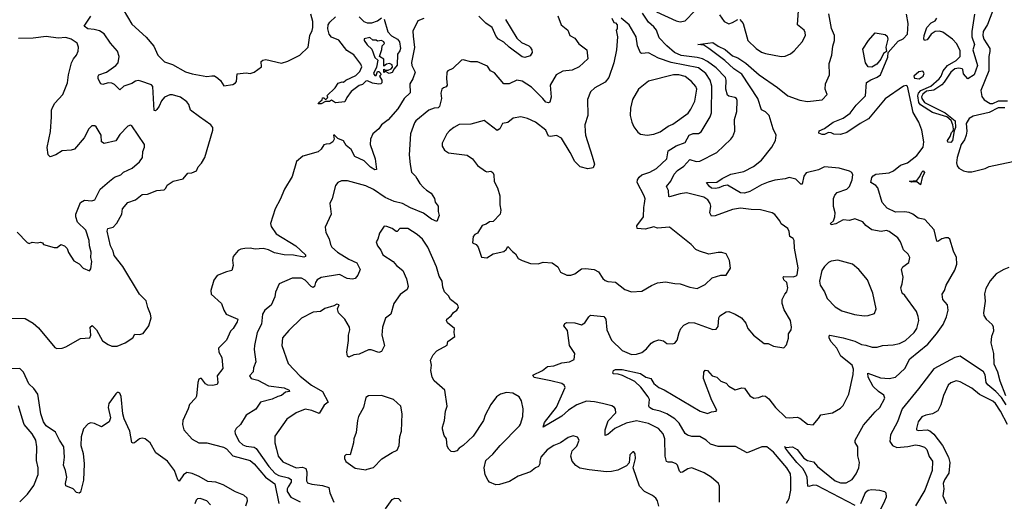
# Model space of a CAD drawing. Extents: x 2056909 to 2160450, y 827444 to 1016825.
# Tile 413 of 501: x 2106783 to 2114271, y 974300 to 977964. Entities that reach past the tile are written whole.
import ezdxf

# ---------------------------------------------------------------- set-up
doc = ezdxf.new("R2010")
doc.units = 0

msp = doc.modelspace()

# ---------------------------------------------------------------- linework, layer by layer
at = {"layer": '0CON10XD'}
for points in [[(2114285, 978241.9), (2114245, 978237.5), (2114235, 978220), (2114217.3, 978145), (2114214.6, 978105.4), (2114201.1, 978065), (2114182.9, 978035), (2114142.3, 977927.7), (2114109.6, 977875), (2114108.2, 977845), (2114115.8, 977815.7), (2114161.8, 977745), (2114161.2, 977721.2), (2114153.9, 977683.9), (2114152.8, 977575), (2114093.9, 977425), (2114100.8, 977380.8), (2114117.5, 977355), (2114165, 977327.2), (2114185, 977327.4), (2114227.2, 977347.2), (2114295, 977347.5)], [(2106665, 975692.9), (2106825, 975690), (2106885.3, 975655.3), (2106925, 975619.4), (2107051.2, 975471.2), (2107065, 975462.5), (2107105, 975465.5), (2107135, 975476.2), (2107245, 975538.5), (2107315.5, 975544.5), (2107323.8, 975565), (2107320, 975625), (2107335, 975636.7), (2107366.9, 975605), (2107412.4, 975522.4), (2107455, 975493.1), (2107485, 975481.9), (2107525, 975481.9), (2107584.5, 975505.5), (2107643.8, 975545), (2107658.3, 975571.7), (2107695, 975569.4), (2107723.2, 975576.8), (2107765.6, 975635), (2107782.5, 975695), (2107778.9, 975725), (2107757.1, 975775), (2107745, 975825.8), (2107694.4, 975875), (2107566.3, 976086.3), (2107501.2, 976171.2), (2107493.4, 976203.4), (2107473.3, 976245), (2107449.4, 976355), (2107452.9, 976375), (2107494.5, 976385.5), (2107522.8, 976417.2), (2107560, 976485), (2107566, 976525), (2107605, 976572.9), (2107663.8, 976595), (2107713.3, 976635), (2107755, 976637.5), (2107825, 976664.5), (2107880.7, 976669.3), (2107895, 976682.5), (2107905.7, 976705), (2107951.2, 976735), (2108025, 976752.8), (2108063, 976797), (2108091.2, 976798.8), (2108128, 976815), (2108140, 976845), (2108165, 976872), (2108191.4, 976915), (2108252.8, 977125), (2108251.1, 977145), (2108236.9, 977165), (2108151.2, 977225), (2108082.5, 977275), (2108068.5, 977318.5), (2108055, 977339.4), (2108006.2, 977375), (2107945, 977391.8), (2107925, 977392.1), (2107884.3, 977375), (2107861.9, 977348.1), (2107845, 977307.5), (2107825, 977281.2), (2107815, 977270), (2107805, 977274), (2107795.3, 977455.3), (2107785, 977467.5), (2107705, 977496.9), (2107685, 977500.9), (2107665, 977496.7), (2107635, 977477.8), (2107575, 977458.8), (2107545, 977431.2), (2107505, 977470), (2107485, 977481.4), (2107455, 977483.5), (2107415, 977471.4), (2107400, 977475), (2107380, 977515), (2107378.6, 977535), (2107384.3, 977545), (2107443.8, 977566.2), (2107514.7, 977615.3), (2107531.5, 977635), (2107539.2, 977685), (2107526, 977725), (2107473.3, 977785), (2107425.9, 977855.9), (2107390.5, 977880.5), (2107349.2, 977889.2), (2107301.2, 977895), (2107272.5, 977915), (2107325, 977990)], [(2107570.8, 978040.8), (2107635, 977929.2), (2107745, 977832), (2107802.1, 977762.1), (2107834.4, 977695), (2107885, 977644.5), (2107945, 977622.8), (2108045, 977568.7), (2108095, 977551.5), (2108205, 977532.2), (2108245, 977538.1), (2108265, 977536.9), (2108290.2, 977520.2), (2108310.4, 977500.4), (2108335, 977460.8), (2108405, 977470), (2108425, 977483.3), (2108431.2, 977495), (2108438, 977552), (2108505, 977560.5), (2108535, 977554.4), (2108566.7, 977565), (2108621.2, 977605), (2108619.2, 977645), (2108633.2, 977656.8), (2108655, 977661.4), (2108775, 977632.9), (2108821.7, 977648.3), (2108913.3, 977695), (2108975.8, 977755), (2108988.9, 977845), (2109008.6, 977881.4), (2109013.5, 977905), (2109011.3, 977951.3), (2108997.1, 978005)], [(2110876.4, 977993.6), (2110901.9, 977925), (2110950.6, 977885), (2110965.8, 977845), (2111004.6, 977824.6), (2111035, 977780.6), (2111096.7, 977735), (2111104.3, 977665.7), (2111039.2, 977605), (2110985, 977580.4), (2110915, 977571.8), (2110864.3, 977545), (2110816.5, 977465), (2110825.6, 977375), (2110815, 977337.5), (2110805, 977331.2), (2110785, 977336), (2110760.4, 977365), (2110675, 977450), (2110605, 977495.5), (2110565, 977503.6), (2110505, 977477.3), (2110465.7, 977475.7), (2110395, 977560), (2110363.8, 977575), (2110340.9, 977610.9), (2110265, 977642.9), (2110215, 977644), (2110155, 977660), (2110142.7, 977657.3), (2110077.3, 977592.7), (2110040, 977575), (2110032.5, 977565), (2110028.9, 977515), (2110034.3, 977465), (2110026.5, 977453.5), (2110005, 977445.8), (2109994.3, 977435), (2109986.7, 977405), (2109990, 977365), (2109975, 977303.8), (2109965, 977294.3), (2109935, 977292.2), (2109894, 977276), (2109795, 977195.8), (2109785, 977180), (2109754.3, 977095), (2109746.1, 976936.1), (2109751.7, 976861.7), (2109763.8, 976805), (2109794.5, 976774.5), (2109804.4, 976755), (2109825, 976718.8), (2109855, 976686.7), (2109876.4, 976666.4), (2109913.3, 976645), (2109936.7, 976605), (2109943.8, 976575), (2109966, 976545), (2109966.1, 976506.1), (2109974, 976475), (2109955, 976430), (2109915, 976447.1), (2109855, 976493.6), (2109755, 976534), (2109695.2, 976565.2), (2109632.1, 976582.1), (2109561.3, 976611.3), (2109475, 976672.5), (2109415, 976700), (2109275, 976738.1), (2109230.9, 976739.1), (2109203.3, 976725), (2109185.9, 976704.1), (2109160.6, 976605), (2109142.9, 976565), (2109151.1, 976485), (2109106.9, 976385), (2109110.5, 976345), (2109136.1, 976296.1), (2109146, 976254), (2109157.1, 976235), (2109199.4, 976195), (2109285, 976141.6), (2109346.5, 976115), (2109373.1, 976065), (2109355, 976021.2), (2109335, 975995.8), (2109315, 975989.8), (2109274.8, 975994.8), (2109215, 976026), (2109076, 976004), (2109045.7, 975985), (2109033.1, 975965), (2109025.4, 975934.6), (2109015, 975928.1), (2109000.6, 975935), (2108955, 975982.5), (2108925, 975998.5), (2108855, 975998.1), (2108757.5, 975955), (2108729.5, 975890.5), (2108724.3, 975855), (2108695, 975792), (2108648.6, 975755), (2108628.9, 975725), (2108623, 975647), (2108587.8, 975585), (2108569.4, 975485), (2108566.9, 975455), (2108578.4, 975361.6), (2108560.6, 975315), (2108559.4, 975285), (2108530, 975255), (2108542.5, 975235), (2108595, 975222.7), (2108675, 975177.9), (2108795, 975163.5), (2108831.2, 975145), (2108836, 975135), (2108805, 975131.8), (2108775, 975105.4), (2108745, 975098.9), (2108702.8, 975077.2), (2108613.8, 975055), (2108578.8, 975001.2), (2108506, 974955), (2108461.2, 974885), (2108428.8, 974855), (2108420, 974835), (2108420.8, 974815), (2108453.1, 974755), (2108480.1, 974730.1), (2108505, 974719.7), (2108565, 974712.5), (2108582.3, 974702.3), (2108676.9, 974565), (2108725, 974513.1), (2108755, 974497.8), (2108828.4, 974478.4), (2108846.7, 974466.7), (2108847.5, 974445), (2108825, 974411.5), (2108816.1, 974395), (2108816.1, 974375), (2108845, 974332.1), (2108915, 974296.1)], [(2109555, 977969.2), (2109582.9, 977872.9), (2109611.2, 977841.2), (2109656.5, 977815), (2109672.3, 977795), (2109680, 977745), (2109675, 977726.2), (2109657.5, 977702.5), (2109655, 977617.5), (2109630, 977590), (2109615, 977561.2), (2109593.8, 977553.8), (2109565, 977570), (2109551.7, 977561.7), (2109551.7, 977588.3), (2109565, 977580), (2109585, 977580), (2109608.8, 977591.2), (2109617.5, 977602.5), (2109615, 977620), (2109595, 977630), (2109573, 977627), (2109551.7, 977611.7), (2109552.5, 977665), (2109520, 977685), (2109538.3, 977738.3), (2109540, 977765), (2109556.4, 977783.6), (2109552.5, 977795), (2109533.8, 977806.2), (2109505, 977800), (2109495, 977807.5), (2109468.3, 977808.3), (2109445, 977827.5), (2109401.7, 977818.3), (2109403.8, 977805), (2109425, 977773.3), (2109461.2, 977741.2), (2109485, 977677.5), (2109507, 977657), (2109496.4, 977603.6), (2109473.6, 977553.6), (2109485, 977540), (2109495, 977540), (2109505, 977570), (2109515, 977570), (2109528.3, 977558.3), (2109530, 977545), (2109520, 977535), (2109537.5, 977505), (2109537.5, 977485), (2109530, 977475), (2109515, 977472.5), (2109465, 977481.2), (2109429.3, 977499.3), (2109415, 977496.7), (2109389.2, 977470.8), (2109365, 977463.8), (2109305, 977418.8), (2109271.7, 977371.7), (2109255, 977339.2), (2109185, 977331.2), (2109155, 977352.5), (2109139.3, 977340.7), (2109108.3, 977341.7), (2109075, 977323.3), (2109053.8, 977325), (2109057.5, 977335), (2109082.5, 977355), (2109085, 977370), (2109095, 977370), (2109105, 977360), (2109115, 977360), (2109125, 977370), (2109127, 977377), (2109120, 977385), (2109183, 977447), (2109205, 977482.5), (2109235, 977492.5), (2109245, 977490), (2109262.5, 977505), (2109339.1, 977540.9), (2109370.9, 977569.1), (2109384, 977605), (2109377, 977627), (2109325, 977697.5), (2109270.5, 977730.5), (2109208.9, 977808.9), (2109155, 977830), (2109136.5, 977855), (2109125.8, 977895), (2109128.2, 977925), (2109141.5, 977945), (2109185.6, 977985)], [(2109365.5, 977985.5), (2109400.2, 977950.2), (2109425, 977940), (2109460.5, 977939.5), (2109503.8, 977955), (2109535, 977977.1)], [(2110477.5, 977965), (2110562.8, 977822.8), (2110599.6, 977789.6), (2110655.4, 977765.4), (2110666, 977755), (2110677.5, 977735), (2110680, 977715), (2110665, 977690), (2110625, 977676), (2110605, 977682.5), (2110505, 977755.5), (2110465, 977792.5), (2110425.7, 977815), (2110406.5, 977836.5), (2110375.3, 977905), (2110326.9, 977936.9), (2110275, 977991.5)], [(2112646.9, 974475), (2112645, 974508.8), (2112617.5, 974555), (2112515, 974673.3), (2112465, 974715.4), (2112426.7, 974715), (2112315, 974668.6), (2112226.3, 974716.3), (2112095, 974717.9), (2112035.8, 974735), (2112003.1, 974765), (2111955, 974792.5), (2111895, 974793.3), (2111863, 974803), (2111845, 974817.5), (2111797.9, 974895), (2111765, 974928.9), (2111705.9, 974965.9), (2111655, 974987.1), (2111599.4, 974999.4), (2111573.4, 975013.4), (2111567.5, 975025), (2111572, 975075), (2111563.7, 975095), (2111508.2, 975168.2), (2111462.3, 975212.3), (2111368.2, 975258.2), (2111335, 975268.1), (2111299.2, 975269.2), (2111294, 975275), (2111298.6, 975295), (2111315, 975304.4), (2111365, 975302.7), (2111505, 975273.5), (2111545, 975245.7), (2111582, 975235), (2111605, 975195.8), (2111645, 975165.7), (2111685, 975149.4), (2111958, 974985), (2112015, 974968), (2112045, 974980.8), (2112080, 974985), (2112083.8, 974995), (2112047.7, 975067.7), (2111982.8, 975235), (2111985, 975282.5), (2111995, 975298.8), (2112015, 975295.8), (2112048.8, 975255), (2112084.2, 975244.2), (2112115, 975213.8), (2112155, 975198.8), (2112177, 975177), (2112225, 975148.8), (2112275, 975162.9), (2112295, 975160), (2112335, 975102), (2112365.9, 975085.9), (2112405, 975090.8), (2112435, 975102.9), (2112455, 975100.8), (2112481.1, 975081.1), (2112531.2, 975015), (2112608.8, 974938.8), (2112634.2, 974934.2), (2112695, 974941.2), (2112715, 974933.3), (2112775, 974886.7), (2112817.7, 974882.3), (2112859.2, 974930.8), (2112875, 974958.8), (2112965, 974973.8), (2113025, 975008), (2113045, 975028.8), (2113088.6, 975115), (2113122.5, 975265), (2113123.4, 975305), (2113114, 975335), (2113028.9, 975405), (2112997.8, 975465), (2112952.9, 975515), (2112940, 975545), (2112940.5, 975559.5), (2112945, 975563.3), (2113045, 975544.1), (2113135, 975519.1), (2113185, 975494.5), (2113217.2, 975487.2), (2113265.8, 975474.2), (2113305, 975472.9), (2113345, 975485.8), (2113425, 975490), (2113475, 975500.4), (2113519.4, 975525), (2113586.4, 975583.6), (2113607.1, 975615), (2113620.9, 975675), (2113617, 975707), (2113603.3, 975745), (2113516, 975865), (2113493.8, 975885), (2113484.3, 975925), (2113495.7, 975955), (2113502, 976005), (2113490, 976065), (2113498.8, 976085), (2113545, 976116.2), (2113552.2, 976155), (2113540.2, 976180.2), (2113505, 976213.3), (2113481.4, 976275), (2113461.4, 976305), (2113395, 976354), (2113375, 976360), (2113335, 976354), (2113265, 976366), (2113217.6, 976397.6), (2113195, 976426), (2113135, 976449.2), (2113095, 976437.1), (2113045, 976441.4), (2112990.5, 976410.5), (2112954.7, 976404.7), (2112948.6, 976415), (2112971.9, 976435), (2112983.3, 976465), (2112984, 976495), (2112972.1, 976542.1), (2112972.9, 976605), (2112981.7, 976628.3), (2113000, 976650), (2113074.2, 976675.8), (2113093.8, 976695), (2113113.8, 976745), (2113120, 976785), (2113111.7, 976801.7), (2113095, 976811.2), (2113015, 976833.8), (2112905, 976845.6), (2112857.3, 976822.7), (2112765, 976799.2), (2112745.8, 976775), (2112735, 976712), (2112725, 976712.9), (2112685, 976750), (2112635, 976764.2), (2112605, 976753.1), (2112525, 976743.1), (2112475, 976728.2), (2112425, 976708.5), (2112335, 976656.2), (2112296.3, 976643.7), (2112265, 976648.1), (2112165, 976704.5), (2112135, 976699.6), (2112100.8, 976685), (2112075, 976680), (2112045, 976683), (2112028, 976695), (2112007.5, 976725), (2112085, 976727.7), (2112125, 976755.3), (2112191.7, 976788.3), (2112290.5, 976809.5), (2112365, 976848.2), (2112425, 976896.7), (2112503.3, 976995), (2112531.1, 977045), (2112537.5, 977085), (2112514, 977134), (2112482.7, 977235), (2112455, 977264.4), (2112425, 977278), (2112396.7, 977365), (2112275, 977549.4), (2112215, 977590.5), (2112145, 977653.5), (2112025.2, 977745.2), (2111985, 977771.2), (2111940, 977775), (2112055, 977791.9), (2112095, 977761.8), (2112148.3, 977738.2), (2112205, 977688.9), (2112245, 977673.1), (2112305, 977633.5), (2112405.7, 977545.7), (2112547.4, 977447.4), (2112625, 977383.8), (2112715, 977352.2), (2112775, 977342.2), (2112885, 977353.8), (2112923.8, 977395), (2112908.8, 977435), (2112912.5, 977475), (2112941.8, 977545), (2112938.7, 977631.3), (2112958.6, 977695), (2112966.4, 977763.6), (2112981.1, 977805), (2112979.4, 977845), (2112956.1, 977896.1), (2112937.7, 978007.7)], [(2111605, 977909.7), (2111564.6, 977944.6), (2111519.4, 978015)], [(2111625, 978024.6), (2111775, 977954.4), (2111805, 977948.9), (2111845, 977955.8), (2111917.7, 978032.3)], [(2112105, 978001.9), (2112141.5, 977951.5), (2112175, 977932.5), (2112205, 977941.9), (2112244.6, 977965.4)], [(2112260, 977965), (2112285, 977934), (2112320, 977805), (2112385, 977744.4), (2112425, 977716.9), (2112454, 977706), (2112575, 977683.1), (2112605, 977687.1), (2112645.6, 977704.4), (2112673.6, 977726.4), (2112734.2, 977795), (2112760, 977845), (2112757.9, 977867.9), (2112748.8, 977885), (2112699.4, 977925), (2112706.7, 978035)], [(2112954.1, 977104.1), (2112935, 977106), (2112905, 977091.4), (2112885, 977091.9), (2112861.9, 977101.9), (2112862.5, 977117.5), (2112904.1, 977135.9), (2112970, 977185), (2113045.8, 977215), (2113098, 977252), (2113145, 977313.1), (2113215.2, 977384.8), (2113224.5, 977485.5), (2113255, 977507.8), (2113305, 977525.7), (2113328.9, 977545), (2113385, 977680), (2113388.8, 977715), (2113465, 977801.2), (2113502.3, 977817.7), (2113534.3, 977855), (2113539.5, 977935), (2113527.1, 978005)], [(2114045.3, 978005.3), (2114024.8, 977875), (2114025.2, 977835), (2114044.2, 977775), (2114032.3, 977735), (2114067.8, 977615), (2114041.4, 977545), (2113993.6, 977513.6), (2113962, 977552), (2113956.2, 977585), (2113950.3, 977590.3), (2113925, 977596.4), (2113895, 977590), (2113864.2, 977565.8), (2113815, 977488.1), (2113795, 977467.5), (2113735, 977428.8), (2113680.5, 977419.5), (2113652.6, 977397.4), (2113642.2, 977377.8), (2113643.5, 977363.5), (2113663.5, 977333.5), (2113822.2, 977255), (2113896.8, 977195), (2113900.5, 977145), (2113890.5, 977119.5), (2113877.9, 977045), (2113865, 977030.4), (2113841.7, 977031.7), (2113840.4, 977045), (2113860.4, 977075), (2113869.5, 977105), (2113881.9, 977118.1), (2113884.6, 977135), (2113880.8, 977165), (2113867.7, 977197.7), (2113834.3, 977225), (2113725, 977258.7), (2113635, 977317.5), (2113620.6, 977335), (2113614.8, 977385), (2113619.3, 977405), (2113637.5, 977425), (2113711.3, 977458.7), (2113775.7, 977514.3), (2113792.3, 977535), (2113806.2, 977575), (2113838.5, 977615), (2113906.2, 977653.8), (2113936.9, 977685), (2113935, 977726.7), (2113910.6, 977780.6), (2113876.8, 977816.8), (2113805, 977869.2), (2113777.2, 977877.2), (2113744.6, 977875.4), (2113716.2, 977853.8), (2113685, 977810), (2113665, 977806.7), (2113658.8, 977818.8), (2113660.6, 977845), (2113681.5, 977905), (2113715, 977939.4), (2113745, 977955.8), (2113758.6, 977975)], [(2109857, 977973), (2109810, 977955), (2109774.2, 977875.8), (2109775, 977840), (2109786.3, 977753.7), (2109761.7, 977638.3), (2109765.8, 977615), (2109791.4, 977565), (2109773.6, 977515), (2109750, 977475), (2109751.8, 977408.2), (2109706.4, 977365), (2109658.3, 977285), (2109585, 977202.1), (2109535, 977164.4), (2109513.3, 977135), (2109470, 977095), (2109450.7, 977055), (2109447.3, 977015), (2109486.2, 976905), (2109495.5, 976824.5), (2109485, 976822.9), (2109451.8, 976841.8), (2109401.7, 976891.7), (2109333.1, 976923.1), (2109305, 976977.1), (2109266.6, 977006.6), (2109245, 977042.5), (2109201.4, 977061.4), (2109175, 977087.5), (2109170, 977085), (2109174, 977055), (2109165.6, 977034.4), (2109141.4, 977018.6), (2109115, 977018.2)], [(2111286.4, 977976.4), (2111301.7, 977941.7), (2111315, 977940), (2111327.5, 977925), (2111327.5, 977895), (2111320, 977885), (2111330, 977835), (2111322.5, 977735), (2111302.2, 977635), (2111263.5, 977525), (2111235, 977489.4), (2111156, 977445), (2111125, 977416), (2111102.1, 977357.9), (2111104, 977235), (2111080.8, 977165), (2111083.4, 977113.4), (2111087.1, 977085), (2111136.5, 976926.5), (2111155.7, 976865), (2111145, 976836.2), (2111105, 976829.2), (2111045, 976844.4), (2111005, 976886), (2110970, 976955), (2110902.7, 977062.7), (2110865, 977084.4), (2110820, 977075), (2110805, 977078.6), (2110784.4, 977125), (2110705, 977185.7), (2110645, 977213.8), (2110595, 977226.2), (2110536.1, 977213.9), (2110495, 977183.3), (2110455, 977173.3), (2110433.8, 977135), (2110415, 977120), (2110315, 977196.7), (2110215, 977170), (2110125, 977167.5), (2110083.8, 977145), (2110051.1, 977118.9), (2110032.5, 977095), (2109995.8, 977025), (2109995, 977003.3), (2110015, 976972), (2110045, 976950.8), (2110186.7, 976933.3), (2110226.6, 976906.6), (2110263.8, 976855), (2110325, 976811.2), (2110335, 976806.7), (2110365, 976811.2), (2110380.5, 976800.5), (2110389.2, 976785), (2110392.5, 976732.5), (2110415.9, 976685.9), (2110433.8, 976625), (2110433.8, 976555), (2110443.3, 976515), (2110436.7, 976485), (2110385, 976430), (2110355, 976426.7), (2110330.7, 976409.3), (2110301.2, 976398.8), (2110265, 976340), (2110245, 976331.2), (2110230.8, 976315), (2110226.2, 976266.2), (2110255, 976253.3), (2110270, 976235), (2110295, 976157.5), (2110335, 976153.3), (2110385, 976182.5), (2110465, 976200.8), (2110484, 976215), (2110495, 976240), (2110530.5, 976200.5), (2110553.9, 976183.9), (2110575, 976147.5), (2110605, 976132.5), (2110668.3, 976108.3), (2110725, 976108), (2110765, 976118.8), (2110832.5, 976115), (2110875, 976083.8), (2110895, 976042.5), (2110945, 976022), (2110975, 976021.2), (2111005, 976031.2), (2111055, 976068), (2111085, 976070.8), (2111152.7, 976062.7), (2111186.2, 976045), (2111218.8, 975995), (2111235, 975981.2), (2111255, 975972), (2111315, 975968), (2111385, 975911.2), (2111435, 975894)], [(2112105.7, 974295), (2112106, 974415), (2112096.7, 974435), (2112043, 974483), (2111987.9, 974517.9), (2111895, 974555.7), (2111865, 974548.5), (2111825, 974523.3), (2111810.5, 974520.5), (2111800, 974530), (2111786.5, 974575), (2111776.1, 974586.1), (2111745, 974599.4), (2111715, 974597.8), (2111703.1, 974603.1), (2111692.9, 974645), (2111690.5, 974775), (2111676.7, 974815), (2111642.5, 974855), (2111565, 974892.5), (2111475, 974912.1), (2111395, 974895.3), (2111309.4, 974855), (2111255, 974809.4), (2111235, 974801.2), (2111234.6, 974845), (2111258.4, 974911.6), (2111315.7, 974974.3), (2111315, 975002.5), (2111306.7, 975015), (2111285.8, 975025.8), (2111215.5, 975045.5), (2111155, 975057.8), (2111095, 975061.5), (2111020.8, 975035), (2110957.3, 974992.7), (2110905, 974947.3), (2110764.1, 974864.1), (2110775, 974899.2), (2110865, 975016.9), (2110930.8, 975165), (2110923.4, 975183.4), (2110905, 975197.8), (2110822.5, 975217.5), (2110695, 975241.4), (2110685, 975260), (2110760, 975295), (2110797.5, 975325), (2110845, 975331.4), (2110905, 975354.4), (2110965, 975362), (2111001.2, 975378.8), (2111004.3, 975425), (2110964.5, 975484.5), (2110948.9, 975598.9), (2110922, 975635), (2110928, 975652), (2110945, 975661.2), (2111005, 975658.1), (2111055, 975644), (2111081.7, 975658.3), (2111111.4, 975705), (2111125, 975715.6), (2111225, 975706.7), (2111240, 975685), (2111247.5, 975605), (2111285, 975526.9), (2111365, 975448.1), (2111435, 975418.2), (2111475, 975419.1), (2111515, 975432.5), (2111549.9, 975460.1), (2111585.4, 975504.6), (2111605, 975516.7), (2111645, 975528.6), (2111679.3, 975520.7), (2111705, 975500), (2111745, 975498), (2111765.6, 975504.4), (2111783, 975527), (2111797.8, 975585), (2111811.9, 975615), (2111835, 975640), (2111875, 975660.5), (2111915, 975658.9), (2112055, 975606.2), (2112079.5, 975610.5), (2112095, 975630), (2112100, 975695), (2112107.7, 975712.3), (2112155, 975741.2), (2112175, 975744), (2112223.8, 975725), (2112273.8, 975695), (2112305.5, 975655.5), (2112321.2, 975615), (2112364.1, 975564.1), (2112445, 975500), (2112475, 975500), (2112515, 975481.2), (2112595, 975467.5), (2112615, 975490), (2112629.3, 975540.7), (2112630, 975575), (2112650, 975605), (2112653.8, 975625), (2112646.2, 975675), (2112597, 975757), (2112582, 975805), (2112582.5, 975835), (2112602.7, 975877.3), (2112618, 975895), (2112626.2, 975925), (2112618.6, 975965), (2112594.3, 975985), (2112588.8, 976005), (2112595, 976010), (2112665, 976008.8), (2112687.5, 976015), (2112696, 976024), (2112702.7, 976077.3), (2112675.6, 976225), (2112674.3, 976285), (2112665, 976299.2), (2112640.8, 976315), (2112635, 976352.5), (2112624.5, 976374.5), (2112575, 976412), (2112563.8, 976435), (2112525, 976481.2), (2112505, 976495.7), (2112417.4, 976517.4), (2112345, 976519.5), (2112265, 976531.4), (2112205, 976520.9), (2112073, 976473), (2112045, 976470.8), (2112032.7, 976495), (2112040, 976545), (2112035.4, 976565.4), (2112016.7, 976595), (2111985, 976613.8), (2111855, 976647.5), (2111805, 976640.5), (2111726.2, 976616.2), (2111719.5, 976619.5), (2111717.3, 976665), (2111702.9, 976695), (2111735, 976736.4), (2111760.8, 976789.2), (2111785, 976816.4), (2111835, 976849.1), (2111879.3, 976900.7), (2111926.6, 976886.6), (2111955, 976887.8), (2112085, 976954.2), (2112190.8, 977055), (2112205.7, 977075), (2112221.9, 977115), (2112218.1, 977205), (2112236.9, 977265), (2112239.8, 977349.8), (2112234.5, 977364.5), (2112223, 977373), (2112175, 977381.2), (2112165, 977389.4), (2112154.3, 977435), (2112155.8, 977505), (2112150, 977525), (2112078.9, 977598.9), (2112015, 977646.1), (2111975, 977665.6), (2111935, 977676.3), (2111815, 977691.4), (2111762, 977715), (2111704.2, 977764.2), (2111647.3, 977825), (2111626.9, 977885), (2111605, 977909.7)], [(2111435, 975894), (2111515, 975898.8), (2111587.3, 975942.7), (2111635, 975962.5), (2111695, 975970.8), (2111765, 975956.2), (2111805, 975956), (2111878.8, 975928.8), (2111935, 975918.8), (2111995, 975948.8), (2112050.5, 975999.5), (2112115, 976021.2), (2112155, 976021.2), (2112190, 976075), (2112181.7, 976131.7), (2112155, 976182.5), (2112123, 976193), (2112095, 976193.3), (2112025, 976181.2), (2111952.3, 976202.3), (2111925, 976216.7), (2111890, 976255), (2111725, 976387.1), (2111635, 976379.4), (2111605, 976387.8), (2111539.7, 976369.7), (2111480, 976375), (2111475.8, 976395), (2111526.9, 976465), (2111528.9, 976535), (2111535.6, 976565.6), (2111538.8, 976601.2), (2111532.5, 976625), (2111480, 976725), (2111482.5, 976745), (2111494.2, 976765), (2111515.5, 976784.5), (2111575, 976804.2), (2111625, 976832.9), (2111705.7, 976905), (2111715, 976966.5), (2111775, 977004.1), (2111845, 977029.5), (2111875, 977085.6), (2111905, 977098.5), (2111945, 977097.8), (2111965, 977110.6), (2112035.5, 977225), (2112044.5, 977255), (2112047.9, 977457.9), (2112034.7, 977505), (2112001.1, 977555), (2111945, 977597.4), (2111738.8, 977638.8), (2111642.3, 977672.3), (2111565, 977710.9), (2111515, 977707.8), (2111505, 977713.1), (2111482.2, 977765), (2111472.5, 977835), (2111417.5, 977925), (2111357.5, 977975)], [(2106765, 976347.5), (2106839.3, 976269.3), (2106855, 976262.5), (2106877, 976273), (2106915, 976267.5), (2106941.7, 976271.7), (2106956.7, 976266.7), (2106965, 976253.3), (2107045, 976230.8), (2107067.7, 976232.3), (2107095, 976253.3), (2107123.6, 976243.6), (2107143.8, 976223.8), (2107154.3, 976194.3), (2107195, 976129.2), (2107236.5, 976106.5), (2107265, 976074), (2107315, 976053.3), (2107325, 976070), (2107330.8, 976125), (2107322.9, 976155), (2107326.9, 976195), (2107314.4, 976245), (2107312.2, 976285), (2107285, 976364.2), (2107222.9, 976425), (2107209.4, 976465), (2107210, 976485), (2107245.4, 976574.6), (2107275, 976591.1), (2107332.7, 976587.3), (2107355, 976594.2), (2107395.8, 976675), (2107465, 976735.8), (2107505, 976766), (2107552.5, 976785), (2107572.5, 976805), (2107638.8, 976835), (2107695, 976884), (2107717.1, 976915), (2107719.3, 976960.7), (2107733.3, 976995), (2107732, 977015), (2107636.4, 977156.4), (2107625, 977161.2), (2107606.1, 977153.9), (2107545, 977092), (2107515, 977043.1), (2107425, 977022.2), (2107405.7, 977035), (2107402.5, 977085), (2107365, 977148.8), (2107355, 977156.2), (2107332.7, 977157.3), (2107308.8, 977135), (2107274.3, 977065), (2107199.8, 976980.2), (2107175, 976971.4), (2107105, 976967.1), (2107056.7, 976935), (2107015, 976921.2), (2107000, 976935), (2106992.4, 976992.4), (2107016.2, 977113.8), (2107024.4, 977224.4), (2107025.6, 977275), (2107032.8, 977297.2), (2107051.4, 977328.6), (2107110.6, 977395), (2107147.3, 977485), (2107154.4, 977545), (2107177.5, 977635), (2107193, 977667), (2107215.8, 977695), (2107228, 977725), (2107229.2, 977755), (2107219.2, 977785), (2107174, 977815), (2107135, 977828.2), (2107075, 977824), (2106985, 977835.9), (2106885, 977823.8), (2106775, 977821.2)], [(2113265, 977602.4), (2113235, 977604.7), (2113215.4, 977635), (2113195, 977740), (2113237.5, 977805), (2113290, 977865), (2113365, 977852.5), (2113379.8, 977839.8), (2113386.5, 977815), (2113370.9, 977755), (2113376.6, 977723.4), (2113352, 977708), (2113331.9, 977665), (2113302.2, 977625), (2113265, 977602.4)], [(2111555, 977085.8), (2111605, 977093.1), (2111655, 977111.4), (2111715, 977153.5), (2111750.9, 977169.1), (2111866.4, 977253.6), (2111887.4, 977282.6), (2111918.2, 977345), (2111932.3, 977435), (2111924.4, 977455), (2111892.5, 977495), (2111845, 977531.3), (2111795, 977544.2), (2111755, 977544.3), (2111565, 977495.7), (2111490, 977435), (2111443.8, 977356.2), (2111428.3, 977291.7), (2111425.5, 977235), (2111437.8, 977185), (2111455, 977148.8), (2111485, 977108.8), (2111505, 977093.8), (2111555, 977085.8)], [(2113625, 977514.6), (2113654.3, 977535), (2113660.8, 977555), (2113652, 977572), (2113621.7, 977568.3), (2113583.8, 977535), (2113588.8, 977518.8), (2113625, 977514.6)], [(2113137.5, 974267.5), (2112845, 974420), (2112816.4, 974423.6), (2112785, 974413.8), (2112776.2, 974416.2), (2112773.2, 974485), (2112760.3, 974515), (2112738.8, 974548.8), (2112693.3, 974595), (2112629.4, 974675), (2112607.5, 974705), (2112610, 974710), (2112600, 974715), (2112610, 974710), (2112660, 974715), (2112696.7, 974695), (2112747.5, 974627.5), (2112775, 974610), (2112820.5, 974600.5), (2112850, 974565), (2112985, 974456.9), (2113025, 974441.2), (2113068, 974442), (2113115, 974465.6), (2113145, 974508.9), (2113165.8, 974555), (2113169.7, 974595), (2113156.2, 974646.2), (2113156.9, 974715), (2113137.9, 974747.9), (2113137.3, 974765), (2113200.2, 974879.8), (2113288.1, 974981.9), (2113325.3, 975015), (2113361.9, 975085), (2113355, 975106.8), (2113314.8, 975134.8), (2113274.7, 975175), (2113236.1, 975245), (2113234.2, 975275), (2113330.6, 975240.6), (2113394.6, 975234.6), (2113445, 975244.6), (2113515, 975311.1), (2113552.1, 975385), (2113690, 975495), (2113755, 975574.6), (2113805.4, 975645), (2113831.9, 975705), (2113844.4, 975755), (2113839.4, 975795), (2113803.6, 975835), (2113798.9, 975875), (2113817, 975903), (2113828.5, 975945), (2113895, 976058.8), (2113911.1, 976105), (2113907.5, 976155), (2113884.3, 976204.3), (2113857.5, 976295), (2113843.9, 976303.9), (2113825, 976306), (2113795, 976296.9), (2113765, 976275.8), (2113758.8, 976278.8), (2113736.9, 976365), (2113665.8, 976445), (2113615, 976453.8), (2113576.7, 976485), (2113548.1, 976498.1), (2113513.1, 976503.1), (2113445, 976500), (2113381.1, 976531.1), (2113343.3, 976573.3), (2113310.3, 976685), (2113295, 976702), (2113256.9, 976725), (2113263.5, 976763.5), (2113272.9, 976777.1), (2113295, 976790), (2113395, 976798), (2113427.5, 976815), (2113482, 976858), (2113535, 976876.2), (2113605, 976930.9), (2113654.2, 976995), (2113659.4, 977035), (2113644.3, 977124.3), (2113621.2, 977185), (2113577.5, 977257.5), (2113535, 977457.5), (2113525, 977463.8), (2113505, 977459.2), (2113365, 977361.8), (2113239.5, 977210.5), (2113175, 977174.4), (2113074, 977105), (2113025, 977091.5), (2112975, 977094.3), (2112954.1, 977104.1)], [(2114275, 977294.4), (2114225, 977293.8), (2114155, 977259.2), (2114035, 977230.5), (2114005, 977212.5), (2113982.1, 977175), (2113986.7, 977115), (2113982.5, 977085), (2113968.5, 977051.5), (2113942.4, 977015), (2113912.2, 976915), (2113908.2, 976875), (2113912.8, 976852.8), (2113926, 976835), (2113962, 976815), (2113995, 976805.8), (2114025, 976807.3), (2114125, 976831.4), (2114155, 976847.6), (2114335, 976884.7)], [(2109115, 977018.2), (2109097, 977013), (2109075, 976979.2), (2109052, 976958), (2108936.2, 976925), (2108889.2, 976885), (2108855, 976772.5), (2108796.9, 976675), (2108765, 976596.7), (2108727.1, 976525), (2108690, 976415), (2108695, 976390), (2108734.3, 976335), (2108884, 976245), (2108955.9, 976175.9), (2108957.8, 976162.2), (2108945, 976158.2), (2108865, 976172.2), (2108795, 976174.3), (2108721.7, 976191.7), (2108675, 976213.6), (2108635, 976222.4), (2108575, 976218.4), (2108535, 976226.5), (2108495, 976224.5), (2108465, 976219.4), (2108445, 976208.1), (2108406.6, 976163.4), (2108400.6, 976135), (2108407.1, 976095), (2108396.2, 976055), (2108355, 976045.8), (2108285, 976018), (2108258.3, 975981.7), (2108236.7, 975905), (2108240, 975875), (2108318.9, 975805), (2108335.5, 975755), (2108354.2, 975724.2), (2108441.2, 975685), (2108437.8, 975665), (2108405.6, 975615), (2108385, 975594.2), (2108355, 975525.8), (2108295.7, 975465), (2108298.6, 975435), (2108320.8, 975395), (2108328.5, 975311.5), (2108284.3, 975255), (2108290, 975205), (2108285, 975190), (2108248.8, 975181.2), (2108215, 975184), (2108196.2, 975195), (2108166.7, 975235), (2108155, 975235.8), (2108145, 975228.8), (2108137.5, 975205), (2108128.7, 975101.3), (2108120.8, 975085), (2108075, 975035.7), (2108063.3, 975005), (2108024.4, 974915), (2108020, 974885), (2108031.2, 974845), (2108095, 974772.5), (2108145, 974745.3), (2108205, 974744.7), (2108333.2, 974713.2), (2108355, 974699.6), (2108405, 974647.1), (2108535, 974610.3), (2108565, 974586.1), (2108651.7, 974485), (2108722.9, 974432.9), (2108755, 974283.3)], [(2113635, 976708.6), (2113605, 976730.6), (2113565, 976729.2), (2113551.2, 976735), (2113605, 976742), (2113628.8, 976771.2), (2113643.2, 976805), (2113655, 976813.3), (2113665, 976802.5), (2113646.2, 976763.8), (2113635, 976708.6)], [(2111645, 974263.3), (2111632.5, 974305), (2111620, 974325), (2111595, 974345.8), (2111535, 974374.2), (2111497.5, 974415), (2111447.5, 974555), (2111465.8, 974625), (2111462.7, 974662.7), (2111455, 974677.5), (2111445, 974676.7), (2111424.2, 974655), (2111417, 974593), (2111398.8, 974571.2), (2111331.7, 974538.3), (2111285, 974526.2), (2111245.9, 974524.1), (2111115, 974538.8), (2111042.6, 974552.6), (2111012.6, 974572.6), (2110984.4, 974605), (2110975.6, 974645), (2110986, 974685), (2111019.4, 974720.6), (2111037.1, 974765), (2111025, 974789.2), (2110991.7, 974798.3), (2110955, 974786), (2110895.7, 974744.3), (2110845, 974724), (2110795, 974692.9), (2110747.5, 974635), (2110738, 974605), (2110738.8, 974585), (2110728.8, 974565), (2110705, 974554.2), (2110668.8, 974525), (2110575, 974491.4), (2110507.7, 974452.3), (2110431.7, 974428.3), (2110405, 974425.6), (2110356, 974446), (2110345, 974458.6), (2110322.2, 974502.2), (2110315.5, 974555), (2110328.3, 974611.7), (2110382.2, 974657.8), (2110436.9, 974725), (2110585, 974874.3), (2110592, 974888), (2110609.4, 974945), (2110613.1, 975005), (2110600, 975065), (2110582, 975095), (2110532.4, 975122.4), (2110485, 975128.5), (2110438.8, 975115), (2110408.6, 975095), (2110365, 975037.5), (2110323.3, 974955), (2110310, 974915), (2110231.2, 974795), (2110155.8, 974724.2), (2110124.1, 974705.9), (2110106.7, 974685), (2110085, 974678), (2110065, 974680), (2110047, 974697), (2110035, 974720), (2110028.8, 974775), (2110012.3, 974802.3), (2109998.3, 974848.3), (2109998, 974865), (2110014.3, 974915.7), (2110021.1, 974985), (2110033.3, 975025), (2110017.5, 975145), (2109935, 975215.8), (2109919.5, 975245), (2109909.2, 975295), (2109914, 975335), (2109906.2, 975375), (2109928, 975415), (2109954.3, 975445.7), (2110033, 975487), (2110040, 975515), (2110092.5, 975555), (2110086.7, 975585), (2110090, 975615), (2110037, 975657), (2110030, 975675), (2110032.5, 975685), (2110065, 975712.5), (2110082.3, 975737.7), (2110106.7, 975755), (2110120, 975775), (2110117.5, 975785), (2110112.5, 975795), (2110060, 975835), (2110044.1, 975864.1), (2110014, 975895), (2110000.4, 975930.4), (2109997.1, 975975), (2109972.4, 976012.4), (2109954.1, 976085), (2109887.1, 976235), (2109845.5, 976295), (2109805, 976330.5), (2109735, 976375.7), (2109675, 976375.8), (2109655, 976352), (2109645, 976352), (2109615, 976375.8), (2109575, 976391.2), (2109555, 976392.5), (2109519.3, 976340.7), (2109506.2, 976295), (2109493.3, 976275), (2109503.8, 976245), (2109529.7, 976209.7), (2109543.8, 976175), (2109624, 976125), (2109648.1, 976095), (2109696.4, 976055), (2109725, 975994), (2109737.1, 975935), (2109728.7, 975911.3), (2109677.4, 975872.6), (2109628.6, 975805), (2109605.6, 975724.4), (2109565, 975692.5), (2109541.1, 975625), (2109536.5, 975565), (2109556.9, 975485), (2109535, 975440), (2109515, 975432.5), (2109455, 975452), (2109435, 975452), (2109365, 975420.5), (2109325, 975415.5), (2109285, 975398.1), (2109275, 975404.2), (2109271.8, 975435), (2109284.6, 975525), (2109283.5, 975565), (2109294.4, 975605), (2109292.2, 975625), (2109255.5, 975685), (2109206.5, 975735), (2109200, 975765), (2109212.5, 975795), (2109195, 975801.2), (2109173.2, 975786.8), (2109102.9, 975767.1), (2109070, 975745), (2109015, 975738.6), (2108925, 975694.2), (2108829.3, 975600.7), (2108781.9, 975545), (2108777.5, 975485), (2108825, 975348.8), (2108915, 975253.1), (2109003.5, 975183.5), (2109086.6, 975136.6), (2109127.8, 975055), (2109097.5, 975032.5), (2109061.4, 974968.6), (2109005, 974990.2), (2108955, 975000.3), (2108885.5, 974974.5), (2108815.9, 974924.1), (2108724.4, 974795), (2108722.3, 974745), (2108737.1, 974697.1), (2108749.1, 974645), (2108785, 974600.4), (2108885, 974556.2), (2108935, 974559.5), (2108959.5, 974549.5), (2108967.5, 974525), (2108964.5, 974455), (2108972, 974442), (2109005, 974429.6), (2109085, 974421.3), (2109133.5, 974405), (2109142, 974365), (2109172.8, 974292.8)], [(2113205, 975712.5), (2113235, 975714.4), (2113285, 975730), (2113297.1, 975765), (2113270.6, 975885), (2113231.9, 975985), (2113164.3, 976065), (2113116.2, 976105), (2113005, 976134.4), (2112955, 976127.1), (2112935, 976116), (2112903, 976087), (2112884.3, 976055), (2112865.7, 975975), (2112870.6, 975945), (2112903.3, 975895), (2112922.9, 975842.9), (2112985, 975779.4), (2113035, 975748.6), (2113132, 975722), (2113205, 975712.5)], [(2114305, 976079.2), (2114267.5, 976065), (2114209.1, 976030.9), (2114163.2, 975976.8), (2114131.7, 975918.3), (2114121.3, 975878.7), (2114126.2, 975823.8), (2114112.9, 975735), (2114115, 975713.8), (2114132.9, 975685), (2114178.8, 975645), (2114186.8, 975626.8), (2114188.6, 975595), (2114174.3, 975555), (2114168.9, 975505), (2114188.8, 975425), (2114191.2, 975345), (2114220, 975285), (2114236.8, 975216.8), (2114281.4, 975105)], [(2114285, 975035.6), (2114249, 975089), (2114206.3, 975136.3), (2114145, 975185.4), (2114133.6, 975205), (2114125, 975261.4), (2114112.9, 975285), (2113935, 975404.1), (2113895, 975393.2), (2113735, 975308.4), (2113617.5, 975155), (2113495, 975004.4), (2113459.1, 974905), (2113404.8, 974805), (2113401.4, 974755), (2113420, 974725), (2113455, 974710), (2113536.7, 974716.7), (2113595, 974728.8), (2113626.1, 974726.1), (2113663.5, 974713.5), (2113681.7, 974695), (2113700.6, 974640.6), (2113725.8, 974605), (2113722, 974535), (2113666, 974385), (2113597.1, 974265)], [(2108502.6, 974265), (2108516.1, 974305), (2108512.2, 974325), (2108488.3, 974348.3), (2108425, 974373.4), (2108330, 974425), (2108275, 974446.2), (2108215, 974451.3), (2108149, 974489), (2108095, 974513.1), (2108055, 974519.2), (2108027.8, 974502.2), (2107995, 974452.5), (2107985, 974463.8), (2107959.1, 974535), (2107907.5, 974605), (2107818.2, 974668.2), (2107775, 974745.8), (2107736.2, 974775), (2107715, 974781.9), (2107695, 974775.6), (2107655, 974745.7), (2107645, 974742.5), (2107635, 974748.8), (2107621.1, 974835), (2107578.4, 974928.4), (2107567, 974967), (2107555, 975097.5), (2107545, 975123.3), (2107535, 975128.8), (2107525, 975128), (2107515, 975118), (2107460.9, 975045), (2107456.4, 975015), (2107474.2, 974935.8), (2107463.9, 974906.1), (2107405, 974866), (2107352.6, 974892.6), (2107325, 974897.3), (2107305, 974890.5), (2107268.1, 974851.9), (2107249.8, 974790.2), (2107247.5, 974725), (2107264.5, 974665), (2107274.2, 974585), (2107268.8, 974461.2), (2107245, 974370), (2107235, 974362.5), (2107215, 974366.7), (2107190, 974395), (2107135, 974417.5), (2107130.8, 974435), (2107141.4, 974485), (2107132.1, 974535), (2107115.8, 974575), (2107123.2, 974635), (2107117.5, 974715), (2107084.6, 974765), (2107055, 974826.5), (2106985.4, 974875), (2106965.2, 974905.2), (2106943.9, 974965), (2106921.6, 975115), (2106889.3, 975159.3), (2106852.1, 975195), (2106812.3, 975282.3), (2106785, 975310.5), (2106705, 975309.2)], [(2114296, 974885), (2114243.4, 974985), (2114204.1, 975045), (2114185, 975061.2), (2114082.1, 975112.1), (2114025, 975162.2), (2113935, 975210), (2113905, 975218), (2113865, 975200.8), (2113845, 975183.3), (2113810, 975105), (2113789.4, 975035), (2113765, 974988.8), (2113725, 974966), (2113675, 974955.8), (2113645, 974942), (2113616.2, 974905), (2113603.3, 974855), (2113603.9, 974843.9), (2113615, 974838.8), (2113684.4, 974844.4), (2113705, 974836.9), (2113735, 974811.9), (2113800.9, 974725), (2113846, 974636), (2113856.4, 974595), (2113850, 974515), (2113817.1, 974465), (2113805.8, 974435), (2113810.8, 974395), (2113802.7, 974342.7), (2113830, 974285)], [(2109415, 974540), (2109425, 974543.8), (2109475, 974558.8), (2109537.4, 974622.6), (2109615, 974672), (2109655, 974688.8), (2109669.5, 974725), (2109674.3, 974794.3), (2109687.5, 974835), (2109690.9, 974965), (2109682.9, 975025), (2109625, 975074), (2109535, 975105.8), (2109435, 975102), (2109415, 975090), (2109398.8, 975015), (2109360.8, 974945), (2109351.4, 974915), (2109342.5, 974825), (2109324.2, 974775), (2109322, 974745), (2109296.7, 974655), (2109265, 974656.7), (2109254, 974645), (2109253.8, 974625), (2109264.1, 974604.1), (2109335, 974553.3), (2109415, 974540)], [(2106785, 974295.6), (2106842.3, 974355), (2106889.9, 974420.1), (2106924.5, 974505), (2106924.5, 974555), (2106910.6, 974610.6), (2106914.5, 974715), (2106904.5, 974765), (2106877.8, 974815), (2106817.1, 974885), (2106802, 974932), (2106775, 975026.7)], [(2112615, 974286.9), (2112635, 974322), (2112647.5, 974385), (2112646.9, 974475)], [(2113313.7, 974205), (2113363.9, 974305), (2113374.5, 974335), (2113373.1, 974363.1), (2113363.3, 974373.3), (2113325, 974381.8), (2113262.8, 974387.2), (2113235, 974383.6), (2113212.7, 974365), (2113178.1, 974281.9)], [(2108234.1, 974274.1), (2108205, 974303.3), (2108155, 974321.2), (2108135, 974318.8), (2108125, 974310), (2108115, 974280)], [(2109566.3, 974243.7), (2109615, 974313.3), (2109635, 974324), (2109665, 974321.2), (2109685, 974300)]]:
    msp.add_lwpolyline(points, dxfattribs=at)

doc.saveas('drawing.dxf')
